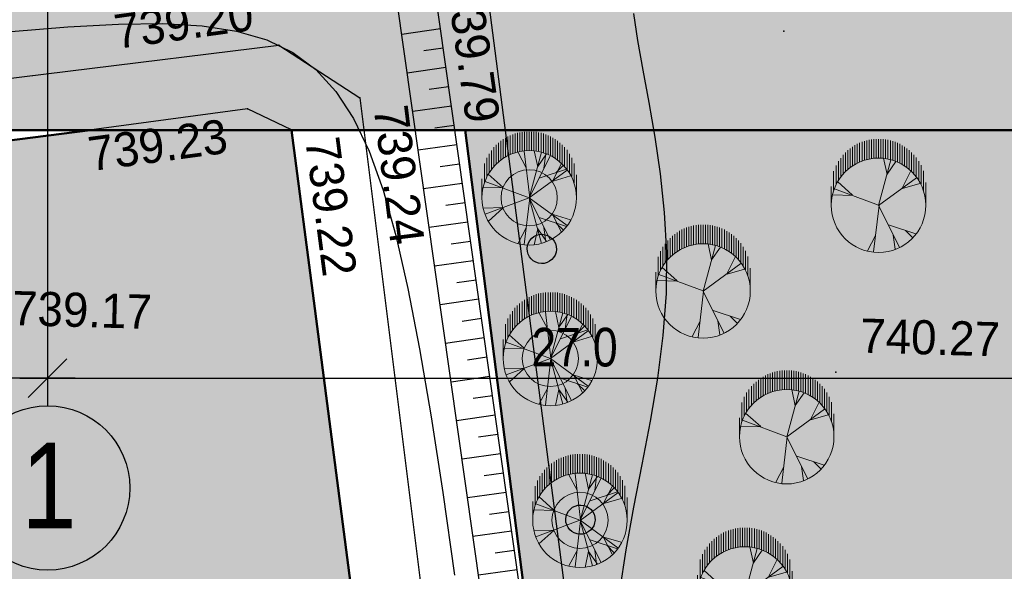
# Model space of a CAD drawing. Header units: millimetres. Extents: x -257011 to 237647566, y 2784933 to 6706507.
# Tile 281 of 451: x 10257937 to 10283163, y 5206128 to 5220263. Entities that reach past the tile are written whole.
import ezdxf

# ---------------------------------------------------------------- set-up
doc = ezdxf.new("R2010")
doc.units = ezdxf.units.MM
doc.header["$LTSCALE"] = 1000
doc.header["$PDMODE"] = 32
doc.header["$PDSIZE"] = 0.3
doc.linetypes.add('Д_ТРОТ_ТРУБА', pattern=[3, 1.5, -1.5])
doc.linetypes.add('ОТКОС_НИЗ', pattern=[1.2, 0.2, -1])
for name, color, linetype in [('(004) Точки рельефа', 7, 'Continuous'), ('(014) Водопровод', 5, 'ИК_Водопровод -------в--------'), ('(025) Дорога', 7, 'Continuous'), ('(031) Горизонтали', 42, 'Continuous'), ('(035) Откосы', 7, 'Continuous'), ('(038) Деревья', 7, 'Continuous'), ('TREE', 74, 'Continuous')]:
    doc.layers.add(name, color=color, linetype=linetype)
for name, color, linetype, lineweight in [('(032) Горизонтали утолщенные', 32, 'Continuous', 30), ('Та', 250, 'Continuous', 25), ('Ф А С А Д', 250, 'Continuous', 15)]:
    doc.layers.add(name, color=color, linetype=linetype, lineweight=lineweight)
doc.styles.add('ATTR', font='romans.shx', dxfattribs={"width": 0.8, "height": 0.470416})
doc.styles.add('D-431', font='txt', dxfattribs={"width": 2})
doc.styles.get("Standard").update_dxf_attribs({"font": 'ARIALN.TTF'})
doc.linetypes.add('KANALIS_K', pattern='A,1,["<",Standard,S=1.8,R=0,X=-0.9,Y=-0.9],3,-1,["К",Standard,S=1.8,R=0,X=-0.9,Y=-0.9],-1,10', length=16)
doc.linetypes.add('ИК_Водопровод -------в--------', pattern='A,9,-0.6,["В",Standard,S=1.2,R=0,X=0,Y=-0.6],-1.2', length=10.8)
doc.dimstyles.new('ISO-25_WS', dxfattribs={"dimscale": 141.414141, "dimtxt": 7, "dimasz": 7, "dimexe": 5, "dimexo": 20, "dimgap": 2, "dimtad": 1, "dimdec": 0, "dimdsep": 46, "dimtxsty": 'Standard', "dimblk": 'OBLIQUE', "dimcen": 2.5, "dimdle": 5, "dimclrd": 5, "dimclre": 5, "dimclrt": 5, "dimadec": 0, "dimazin": 0, "dimtfac": 1, "dimtdec": 0, "dimtmove": 0, "dimatfit": 3, "dimldrblk": 'OBLIQUE', "dimfxl": 0, "dimtolj": 1, "dimtzin": 0, "dimlwd": 30, "dimlwe": 30, "dimarcsym": 0})
pattern_1 = [(95, (0, -474025.9), (-275.171012, 230.8958947), [127, -381]), (185, (57.72, -473957.1), (-230.8958947, -275.171012), [127, -381])]

# ---------------------------------------------------------------- blocks, each defined once
blk = doc.blocks.new('d')
at = {"layer": '(038) Деревья', "color": 30}
blk.add_ellipse((0, 0), major_axis=(0.265, 0.265), ratio=1, start_param=5.497787, end_param=11.780972, dxfattribs=at)
blk = doc.blocks.new('kjvklglhl')
at = {"layer": '(004) Точки рельефа'}
for p in [(321.594, 505.782), (308.67, 505.056), (310.788, 503.765), (307.912, 503.399), (309.058, 502.896), (323.174, 497.081)]:
    blk.add_point(p, dxfattribs=at)
at = {"layer": '(014) Водопровод', "ltscale": 0.5, "flags": 128}
blk.add_lwpolyline([(325.711, 440.112), (326.312, 440.162), (325.744, 440.975), (323.361, 447.342), (313.499, 509.603), (261.079, 502.552), (256.511, 532.162)], dxfattribs=at)
at = {"layer": '(025) Дорога', "linetype": 'Д_ТРОТ_ТРУБА', "flags": 128}
for points in [[(323.251, 418.267), (300.714, 414.809), (283.138, 412.485), (281.122, 413.564), (275.085, 449.451), (270.84, 474.617), (267.554, 498.57), (282.371, 501.061), (308.67, 505.056), (310.788, 503.765), (314.781, 477.717), (318.108, 454.899), (323.251, 418.267)], [(321.731, 420.742), (316.881, 452.353), (313.048, 477.771), (309.058, 502.896), (307.912, 503.399), (283.734, 499.451), (269.193, 497.303), (272.561, 474.353), (276.62, 450.413), (282.198, 415.2), (283.437, 414.157), (320.719, 419.528), (321.731, 420.742)]]:
    blk.add_lwpolyline(points, dxfattribs=at)
at = {"layer": '(031) Горизонтали', "flags": 128}
blk.add_lwpolyline([(301.805, 505.214), (303.257, 505.375), (304.547, 505.482), (305.689, 505.527), (306.696, 505.498), (307.581, 505.387), (308.358, 505.183), (309.04, 504.877), (309.64, 504.458), (310.169, 503.914), (310.64, 503.235), (311.062, 502.407), (311.447, 501.42), (311.806, 500.262), (312.15, 498.92), (312.491, 497.383), (312.838, 495.643), (313.193, 493.713), (313.557, 491.606)], dxfattribs=at)
at = {"layer": '(032) Горизонтали утолщенные'}
blk.add_lwpolyline([(317.736, 506.125), (317.858, 505.438), (318.015, 504.679), (318.19, 503.854), (318.368, 502.969), (318.531, 502.032), (318.663, 501.05), (318.749, 500.028), (318.771, 498.974), (318.719, 497.894), (318.607, 496.797), (318.452, 495.689), (318.274, 494.579), (318.092, 493.474), (317.924, 492.383), (317.79, 491.313)], dxfattribs=at)
at = {"layer": '(035) Откосы'}
for p, q in [((311.813, 505.429), (312.799, 505.597)), ((312.39, 505.02), (312.883, 505.104)), ((311.981, 504.443), (312.967, 504.611)), ((312.558, 504.035), (313.051, 504.119)), ((312.149, 503.458), (313.135, 503.626)), ((312.726, 503.049), (313.219, 503.133)), ((312.317, 502.472), (313.303, 502.64)), ((312.894, 502.064), (313.387, 502.148)), ((312.485, 501.487), (313.471, 501.655)), ((313.062, 501.078), (313.555, 501.162)), ((312.654, 500.501), (313.639, 500.67)), ((313.23, 500.093), (313.723, 500.177)), ((312.822, 499.516), (313.807, 499.684)), ((313.398, 499.107), (313.891, 499.191)), ((312.99, 498.531), (313.975, 498.699)), ((313.566, 498.122), (314.059, 498.206)), ((313.158, 497.545), (314.143, 497.713)), ((313.734, 497.136), (314.227, 497.22)), ((313.326, 496.56), (314.311, 496.728)), ((313.903, 496.151), (314.395, 496.235)), ((313.494, 495.574), (314.479, 495.742)), ((314.071, 495.165), (314.563, 495.249)), ((313.662, 494.589), (314.647, 494.757)), ((314.239, 494.18), (314.731, 494.264)), ((313.83, 493.603), (314.815, 493.771)), ((314.407, 493.194), (314.899, 493.278)), ((313.998, 492.618), (314.983, 492.786)), ((314.575, 492.209), (315.067, 492.293)), ((314.166, 491.632), (315.152, 491.8))]:
    blk.add_line(p, q, dxfattribs=at)
blk.add_lwpolyline([(320.534, 458.04), (317.903, 475.66), (312.574, 506.915), (312.192, 507.383), (311.596, 507.687), (310.502, 508.023), (284.392, 504.328), (278.337, 503.244), (265.243, 500.775), (264.939, 500.462), (264.803, 499.989), (265.706, 495.765), (268.865, 477.481), (274.213, 445.131)], dxfattribs=at)
at = {"layer": '(035) Откосы', "linetype": 'ОТКОС_НИЗ'}
blk.add_lwpolyline([(319.844, 457.028), (319.619, 457.386), (319.514, 458.099), (316.916, 475.502), (311.633, 506.487), (311.551, 506.587), (311.219, 506.757), (310.421, 507.002), (284.551, 503.341), (278.518, 502.26), (265.85, 499.872), (266.688, 495.955), (269.851, 477.647), (275.2, 445.294), (281.12, 409.861), (281.136, 409.822), (281.351, 409.621), (310.666, 409.479), (317.618, 409.281), (323.511, 408.859), (324.497, 408.587)], dxfattribs=at)
at = {"layer": '(038) Деревья', "color": 30, "linetype": 'Continuous'}
for p in [(315.553, 500.026), (316.737, 493.12)]:
    blk.add_blockref('d', p, dxfattribs=at)
at = {"layer": '(004) Точки рельефа', "style": 'D-431'}
for s, rotation, p in [('739.79', 279.6758, (312.933, 506.684)), ('739.20', 9.5343, (304.527, 504.843)), ('739.24', 278.7146, (311.143, 503.528)), ('739.23', 9.275, (303.947, 501.692)), ('739.22', 279.0241, (309.414, 502.662))]:
    blk.add_text(s, height=0.875, rotation=rotation, dxfattribs=at).set_placement(p)
for s, p in [('739.17', (302.034, 497.695)), ('740.27', (323.774, 497.601))]:
    blk.add_text(s, height=0.875, dxfattribs=at).set_placement(p)
blk = doc.blocks.new('dhdyfh')
at = {"layer": 'TREE', "color": 92, "lineweight": 20}
for p, q in [((10253793, 5665998), (10253793, 5666487)), ((10253854, 5666529), (10253854, 5666039)), ((10253914, 5666083), (10253914, 5666567)), ((10253975, 5666109), (10253975, 5666601)), ((10254035, 5666629), (10254035, 5666140)), ((10254096, 5666652), (10254096, 5666163)), ((10254156, 5666184), (10254156, 5666675)), ((10254217, 5666691), (10254217, 5666204)), ((10254277, 5666217), (10254277, 5666705)), ((10254338, 5666714), (10254338, 5666227)), ((10254398, 5666235), (10254398, 5666724)), ((10254459, 5666724), (10254459, 5666238)), ((10254519, 5666243), (10254519, 5666724)), ((10254580, 5666724), (10254580, 5666240)), ((10254640, 5666233), (10254640, 5666724)), ((10254701, 5666717), (10254701, 5666227)), ((10254761, 5666215), (10254761, 5666706)), ((10254822, 5666693), (10254822, 5666199)), ((10254882, 5666186), (10254882, 5666674)), ((10254943, 5666652), (10254943, 5666166)), ((10255003, 5666140), (10255003, 5666629)), ((10255064, 5666601), (10255064, 5666114)), ((10255125, 5666081), (10255125, 5666565)), ((10255185, 5666529), (10255185, 5666042)), ((10255246, 5665998), (10255246, 5666487)), ((10253551, 5665761), (10253551, 5666240)), ((10253612, 5665831), (10253612, 5666323)), ((10253672, 5665895), (10253672, 5666384)), ((10253733, 5665949), (10253733, 5666439)), ((10254532, 5665031), (10254393, 5666223)), ((10254739, 5665821), (10254650, 5666236)), ((10255306, 5666441), (10255306, 5665949)), ((10255367, 5665893), (10255367, 5666384)), ((10255427, 5666323), (10255427, 5665828)), ((10255488, 5665756), (10255488, 5666256)), ((10253430, 5665555), (10253430, 5666052)), ((10253491, 5665666), (10253491, 5666158)), ((10254443, 5665800), (10254236, 5666193)), ((10254522, 5665028), (10254837, 5666198)), ((10254522, 5665031), (10255054, 5666100)), ((10254739, 5665828), (10254966, 5666152)), ((10254897, 5665793), (10254946, 5666154)), ((10255548, 5666158), (10255548, 5665664)), ((10255609, 5665574), (10255609, 5666055)), ((10253370, 5665419), (10253370, 5665908)), ((10254522, 5665028), (10255488, 5665736)), ((10254778, 5665531), (10255478, 5665762)), ((10255123, 5665467), (10255340, 5665898)), ((10255212, 5665677), (10255390, 5665854)), ((10255669, 5665911), (10255669, 5665409)), ((10253309, 5665030), (10253309, 5665514)), ((10253851, 5665290), (10253466, 5665636)), ((10255133, 5665459), (10255577, 5665590)), ((10255730, 5665030), (10255730, 5665615)), ((10253851, 5665282), (10253348, 5665297)), ((10254519, 5665030), (10253387, 5665451))]:
    blk.add_line(p, q, dxfattribs=at)
at = {"layer": 'TREE', "color": 30, "lineweight": 20, "true_color": 0xf8991e}
for p, q in [((10254519, 5665030), (10253387, 5664608)), ((10254532, 5665028), (10254393, 5663836)), ((10254522, 5665031), (10254837, 5663861)), ((10254522, 5665031), (10255488, 5664323)), ((10254522, 5665028), (10255054, 5663959)), ((10253851, 5664777), (10253348, 5664762)), ((10253851, 5664769), (10253466, 5664423)), ((10254778, 5664528), (10255478, 5664297)), ((10255123, 5664592), (10255340, 5664161)), ((10255133, 5664600), (10255577, 5664469)), ((10254443, 5664259), (10254236, 5663866)), ((10254739, 5664238), (10254650, 5663823)), ((10254739, 5664231), (10254966, 5663908)), ((10254897, 5664266), (10254946, 5663905)), ((10255212, 5664382), (10255390, 5664205))]:
    blk.add_line(p, q, dxfattribs=at)
blk.add_circle((10254519, 5665030), 1210, dxfattribs=at)
at = {"layer": 'TREE', "color": 92, "lineweight": 20}
blk.add_circle((10254519, 5665030), 720, dxfattribs=at)
at = {"layer": 'TREE', "color": 30, "lineweight": 20, "true_color": 0xf8991e, "style": 'ATTR', "width": 0.8, "flags": 9}
for p in [(10254522, 5665031), (10254522, 5665028)]:
    blk.add_attdef('ESTCODE', p, '', height=14.1, rotation=90, dxfattribs=at)
blk = doc.blocks.new('17')
at = {"layer": 'TREE', "color": 68, "lineweight": 20, "true_color": 0x306100}
for p, q in [((16375547, 10777897), (16376284, 10777897)), ((16375932, 10777072), (16375955, 10777838)), ((16376140, 10777805), (16376884, 10777805)), ((16375547, 10776055), (16376189, 10777778)), ((16375943, 10777072), (16376470, 10777658)), ((16376347, 10777713), (16377104, 10777713)), ((16376516, 10777620), (16377265, 10777620)), ((16376661, 10777528), (16377389, 10777528)), ((16376767, 10777436), (16377515, 10777436)), ((16376865, 10777344), (16377610, 10777344)), ((16376947, 10777252), (16377692, 10777252)), ((16377022, 10777160), (16377766, 10777160)), ((16377829, 10777068), (16377084, 10777068)), ((16377151, 10776976), (16377888, 10776976)), ((16377190, 10776884), (16377939, 10776884)), ((16377982, 10776792), (16377237, 10776792)), ((16378017, 10776699), (16377272, 10776699)), ((16375545, 10776036), (16373730, 10776246)), ((16374374, 10776171), (16373777, 10776487)), ((16377304, 10776607), (16378052, 10776607)), ((16378077, 10776515), (16377335, 10776515)), ((16377355, 10776423), (16378098, 10776423)), ((16378111, 10776331), (16377369, 10776331)), ((16375545, 10776051), (16373917, 10775240)), ((16375545, 10776051), (16377325, 10775571)), ((16375545, 10776051), (16376623, 10774580)), ((16377378, 10775870), (16378127, 10775870)), ((16377381, 10776239), (16378126, 10776239)), ((16378126, 10776147), (16377386, 10776147)), ((16378126, 10775963), (16377390, 10775963)), ((16377394, 10776055), (16378126, 10776055)), ((16374386, 10775481), (16373835, 10775406)), ((16374784, 10775661), (16374433, 10774595)), ((16376751, 10775721), (16377384, 10775856)), ((16376763, 10775721), (16377255, 10775376)), ((16377308, 10775502), (16378050, 10775502)), ((16378080, 10775594), (16377327, 10775594)), ((16377351, 10775686), (16378099, 10775686)), ((16378115, 10775778), (16377370, 10775778)), ((16376201, 10775120), (16376400, 10774445)), ((16376213, 10775135), (16376868, 10774805)), ((16377147, 10775134), (16377884, 10775134)), ((16377939, 10775226), (16377198, 10775226)), ((16377237, 10775318), (16377982, 10775318)), ((16378017, 10775410), (16377276, 10775410)), ((16374561, 10775000), (16374292, 10774730)), ((16376861, 10774765), (16377610, 10774765)), ((16377696, 10774857), (16376947, 10774857)), ((16377022, 10774949), (16377766, 10774949)), ((16377829, 10775042), (16377088, 10775042)), ((16376376, 10774397), (16377108, 10774397)), ((16377265, 10774489), (16376512, 10774489)), ((16376652, 10774581), (16377414, 10774581)), ((16377515, 10774673), (16376763, 10774673)), ((16375547, 10774213), (16376438, 10774213)), ((16376888, 10774305), (16376124, 10774305))]:
    blk.add_line(p, q, dxfattribs=at)
blk.add_circle((16375547, 10776055), 1842, dxfattribs=at)
at = {"layer": 'TREE', "color": 68, "lineweight": 20, "true_color": 0x306100, "style": 'ATTR', "width": 0.8, "flags": 9}
blk.add_attdef('ESTCODE', (16375545, 10776051), '', height=21.5, dxfattribs=at)
blk = doc.blocks.new('_Oblique')
at = {"color": 0, "linetype": 'ByBlock', "lineweight": -2}
blk.add_line((-0.5, -0.5), (0.5, 0.5), dxfattribs=at)
blk = doc.blocks.new('*D1802')
at = {"color": 5, "lineweight": 30, "ltscale": 1000, "transparency": 16777216}
for p, q in [((10258653, 5224756), (10258653, 5210370)), ((10285653, 5224756), (10285653, 5210370)), ((10257945, 5211077), (10286360, 5211077))]:
    blk.add_line(p, q, dxfattribs=at)
at = {"layer": 'Defpoints', "color": 0, "lineweight": 50, "ltscale": 1000, "transparency": 16777216}
for p in [(10258653, 5227584), (10285653, 5227584), (10285653, 5211077)]:
    blk.add_point(p, dxfattribs=at)
at = {"color": 5, "lineweight": 30, "ltscale": 1000, "transparency": 16777216, "xscale": 989.89898989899, "yscale": 989.89898989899, "zscale": 989.89898989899, "rotation": 180}
blk.add_blockref('_Oblique', (10258653, 5211077), dxfattribs=at)
at = {"color": 5, "lineweight": 30, "ltscale": 1000, "transparency": 16777216, "xscale": 989.89898989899, "yscale": 989.89898989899, "zscale": 989.89898989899}
blk.add_blockref('_Oblique', (10285653, 5211077), dxfattribs=at)
at = {"color": 5, "lineweight": 50, "ltscale": 1000, "transparency": 16777216, "insert": (10272153, 5211865), "char_height": 989.9, "attachment_point": 5, "bg_fill": 1, "box_fill_scale": 1.1, "bg_fill_color": 255, "bg_fill_transparency": 0}
blk.add_mtext('\\A1;27.0', dxfattribs=at)
blk = doc.blocks.new('*D1804')
at = {"color": 5, "lineweight": 30, "ltscale": 1000, "transparency": 16777216}
for p, q in [((10251364, 5226454), (10251364, 5210370)), ((10258653, 5224756), (10258653, 5210370)), ((10259360, 5211077), (10250657, 5211077))]:
    blk.add_line(p, q, dxfattribs=at)
at = {"layer": 'Defpoints', "color": 0, "lineweight": 50, "ltscale": 1000, "transparency": 16777216}
for p in [(10251364, 5229282), (10258653, 5227584), (10251364, 5211077)]:
    blk.add_point(p, dxfattribs=at)
at = {"color": 5, "lineweight": 30, "ltscale": 1000, "transparency": 16777216, "xscale": 989.89898989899, "yscale": 989.89898989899, "zscale": 989.89898989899, "rotation": 180}
blk.add_blockref('_Oblique', (10251364, 5211077), dxfattribs=at)
at = {"color": 5, "lineweight": 30, "ltscale": 1000, "transparency": 16777216, "xscale": 989.89898989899, "yscale": 989.89898989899, "zscale": 989.89898989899}
blk.add_blockref('_Oblique', (10258653, 5211077), dxfattribs=at)
at = {"color": 5, "lineweight": 50, "ltscale": 1000, "transparency": 16777216, "insert": (10255008, 5211865), "char_height": 989.9, "attachment_point": 5, "bg_fill": 1, "box_fill_scale": 1.1, "bg_fill_color": 255, "bg_fill_transparency": 0}
blk.add_mtext('\\A1;7.3', dxfattribs=at)
blk = doc.blocks.new('*D1810')
at = {"color": 5, "lineweight": 30, "ltscale": 1000, "transparency": 16777216}
for p, q in [((10247343, 5222141), (10247343, 5216727)), ((10259440, 5221434), (10246636, 5221434)), ((10258894, 5217434), (10246636, 5217434))]:
    blk.add_line(p, q, dxfattribs=at)
at = {"layer": 'Defpoints', "color": 0, "lineweight": 50, "ltscale": 1000, "transparency": 16777216}
for p in [(10262268, 5221434), (10247343, 5217434), (10261723, 5217434)]:
    blk.add_point(p, dxfattribs=at)
at = {"color": 5, "lineweight": 30, "ltscale": 1000, "transparency": 16777216, "xscale": 989.89898989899, "yscale": 989.89898989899, "zscale": 989.89898989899}
for p, rotation in [((10247343, 5221434), 90), ((10247343, 5217434), 270)]:
    blk.add_blockref('_Oblique', p, dxfattribs=dict(at, rotation=rotation))
at = {"color": 5, "lineweight": 50, "ltscale": 1000, "transparency": 16777216, "insert": (10246555, 5219434), "char_height": 989.9, "attachment_point": 5, "rotation": 90, "bg_fill": 1, "box_fill_scale": 1.1, "bg_fill_color": 255, "bg_fill_transparency": 0}
blk.add_mtext('\\A1;4.0', dxfattribs=at)

msp = doc.modelspace()

# ---------------------------------------------------------------- hatches: boundary and pattern name
at = {"ltscale": 1000}
h = msp.add_hatch(dxfattribs=at)
h.set_pattern_fill('AR-SAND', color=252, scale=15, angle=266, style=0)
h.set_pattern_definition([(303.5, (0, -223958.6), (734.005765, -27.267607), [0, -579.12, 0, -647.7, 0, -619.125]), (273.5, (0, -223958.6), (1025.58269, -747.64719), [0, -312.42, 0, -521.97, 0, -200.025]), (233.5, (32.7, -223491.1), (-80.614732, -1183.74871), [0, -190.5, 0, -685.8, 0, -895.35]), (223.5, (32.7, -223491.1), (253.68491, -1165.87085), [0, -95.25, 0, -449.58, 0, -514.35])])
edge = h.paths.add_edge_path()
edge.add_line((10291002.532, 5248833.869), (10251302.532, 5248833.869))
edge.add_line((10251302.532, 5248833.869), (10251302.532, 5242194.284))
edge.add_arc((10249347.869, 5242425.055), 1968.239, 268.6947902, 353.2667331, ccw=False)
edge.add_line((10249303.036, 5240457.327), (10220352.394, 5240457.327))
edge.add_line((10220352.394, 5240457.327), (10215991.367, 5239090.404))
edge.add_line((10215991.367, 5239090.404), (10216373.559, 5236457.327))
edge.add_line((10216373.559, 5236457.327), (10251259.401, 5236457.327))
edge.add_arc((10251111.735, 5234421.642), 2041.034, 0.8726, 85.851123, ccw=False)
edge.add_line((10253152.532, 5234452.725), (10253152.532, 5228439.075))
edge.add_line((10253152.532, 5228439.075), (10239515.793, 5228439.075))
edge.add_line((10239515.793, 5228439.075), (10239243.473, 5230904.364))
edge.add_line((10239243.473, 5230904.364), (10236395.713, 5230589.796))
edge.add_line((10236395.713, 5230589.796), (10237195.679, 5223940.527))
edge.add_line((10237195.679, 5223940.527), (10239978.751, 5224247.95))
edge.add_line((10239978.751, 5224247.95), (10239670.439, 5227039.075))
edge.add_line((10239670.439, 5227039.075), (10257002.532, 5227039.075))
edge.add_line((10257002.532, 5227039.075), (10257002.532, 5230083.867))
edge.add_line((10257002.532, 5230083.867), (10256452.532, 5230083.867))
edge.add_line((10256452.532, 5230083.867), (10256302.532, 5230083.867))
edge.add_line((10256302.532, 5230083.867), (10256302.532, 5230233.867))
edge.add_line((10256302.532, 5230233.867), (10256302.532, 5234283.867))
edge.add_line((10256302.532, 5234283.867), (10256352.532, 5234283.867))
edge.add_line((10256352.532, 5234283.867), (10256765.947, 5233043.624))
edge.add_line((10256765.947, 5233043.624), (10257002.532, 5232997.818))
edge.add_line((10257002.532, 5232997.818), (10257002.532, 5234483.863))
edge.add_line((10257002.532, 5234483.863), (10256402.532, 5234483.863))
edge.add_line((10256402.532, 5234483.863), (10256402.532, 5235443.014))
edge.add_arc((10256353.376, 5235433.866), 50, -180, 10.5422531, ccw=False)
edge.add_arc((10256353.376, 5235433.866), 50, 10.5422531, 180, ccw=False)
edge.add_line((10256402.532, 5235443.014), (10256402.532, 5236283.869))
edge.add_line((10256402.532, 5236283.869), (10257002.532, 5236283.869))
edge.add_line((10257002.532, 5236283.869), (10257002.532, 5244883.869))
edge.add_line((10257002.532, 5244883.869), (10255002.532, 5244883.869))
edge.add_line((10255002.532, 5244883.869), (10255002.532, 5228439.075))
edge.add_line((10255002.532, 5228439.075), (10254652.532, 5228439.075))
edge.add_line((10254652.532, 5228439.075), (10254652.532, 5245233.869))
edge.add_line((10254652.532, 5245233.869), (10287702.532, 5245233.869))
edge.add_line((10287702.532, 5245233.869), (10287702.532, 5243618.269))
edge.add_line((10287702.532, 5243618.269), (10287702.532, 5221033.869))
edge.add_line((10287702.532, 5221033.869), (10255060.096, 5221033.869))
edge.add_line((10255060.096, 5221033.869), (10255060.096, 5217433.869))
edge.add_line((10255060.096, 5217433.869), (10291002.532, 5217433.869))
edge.add_line((10291002.532, 5217433.869), (10291002.532, 5248833.869))
edge = h.paths.add_edge_path(flags=17)
edge.add_line((10277302.532, 5225433.869), (10287352.532, 5225433.869))
edge.add_line((10287352.532, 5225433.869), (10287352.532, 5225933.869))
edge.add_line((10287352.532, 5225933.869), (10287302.532, 5225933.869))
edge.add_line((10287302.532, 5225933.869), (10276102.532, 5225933.869))
edge.add_line((10276102.532, 5225933.869), (10276102.532, 5223933.869))
edge.add_line((10276102.532, 5223933.869), (10275187.508, 5223933.869))
edge.add_arc((10275187.532, 5223883.869), 50, 0, 90.0280029, ccw=False)
edge.add_arc((10275187.532, 5223883.869), 50, -180, 0, ccw=False)
edge.add_arc((10275187.532, 5223883.869), 50, 90.0280029, 180, ccw=False)
edge.add_line((10275187.508, 5223933.869), (10272517.532, 5223933.869))
edge.add_arc((10272517.532, 5223883.869), 50, 0, 89.9999998, ccw=False)
edge.add_arc((10272517.532, 5223883.869), 50, -180, 0, ccw=False)
edge.add_arc((10272517.532, 5223883.869), 50, 89.9999998, 180, ccw=False)
edge.add_line((10272517.532, 5223933.869), (10271602.532, 5223933.869))
edge.add_line((10271602.532, 5223933.869), (10271602.532, 5225933.869))
edge.add_line((10271602.532, 5225933.869), (10257002.532, 5225933.869))
edge.add_line((10257002.532, 5225933.869), (10257002.532, 5227039.075))
edge.add_line((10257002.532, 5227039.075), (10255002.532, 5227039.075))
edge.add_line((10255002.532, 5227039.075), (10255002.532, 5225433.869))
edge.add_line((10255002.532, 5225433.869), (10270602.532, 5225433.869))
edge.add_line((10270602.532, 5225433.869), (10270602.532, 5221383.869))
edge.add_line((10270602.532, 5221383.869), (10277302.532, 5221383.869))
edge.add_line((10277302.532, 5221383.869), (10277302.532, 5225433.869))
at = {"lineweight": 30}
h = msp.add_hatch(color=256, dxfattribs=at)
h.set_gradient(color1=(255, 255, 255), one_color=1, tint=1)
h.paths.add_polyline_path([(10258811.002, 5210363.838, 1), (10258494.063, 5206165.137, 1)])
at = {"layer": 'Ф А С А Д', "linetype": 'KANALIS_K', "ltscale": 1000}
h = msp.add_hatch(dxfattribs=at)
h.set_pattern_fill('CROSS', color=92, scale=40, angle=95)
h.set_pattern_definition(pattern_1)
h.paths.add_polyline_path([(10291002.532, 5238632.835), (10320021.445, 5239152.722), (10320021.445, 5230669.825), (10291002.532, 5230669.825)], flags=17)
h.paths.add_polyline_path([(10291002.532, 5214535.448), (10334860.708, 5214535.448), (10334860.708, 5203629.458), (10291002.532, 5203629.458)], flags=17)
h.paths.add_polyline_path([(10291002.532, 5216383.388), (10294739.647, 5216383.388), (10294739.647, 5219794.798), (10292871.508, 5219794.798), (10292871.508, 5223321.721), (10294739.647, 5223321.721), (10294739.647, 5228821.765), (10291002.532, 5228821.765)], flags=17)
h.paths.add_polyline_path([(10291002.532, 5189747.507), (10294739.647, 5189747.507), (10294739.647, 5194550.438), (10293759.32, 5194550.438), (10293759.32, 5198077.361), (10294739.647, 5198077.361), (10294739.647, 5201797.045), (10291002.532, 5201797.045)], flags=17)
edge = h.paths.add_edge_path()
edge.add_line((10293223.125, 5175850.04), (10329186.014, 5176626.298))
edge.add_line((10329186.014, 5176626.298), (10329186.014, 5188023.374))
edge.add_line((10329186.014, 5188023.374), (10291002.532, 5188023.374))
edge.add_line((10291002.532, 5188023.374), (10291002.532, 5177881.708))
edge.add_arc((10293100.291, 5177945.161), 2098.718, 181.732534, 273.3553239)
h.paths.add_polyline_path([(10345336.459, 5177822.299), (10347954.841, 5177822.299), (10347954.841, 5215172.545), (10345336.459, 5215172.545)])
edge = h.paths.add_edge_path()
edge.add_line((10249347.869, 5240456.816), (10220352.394, 5240457.327))
edge.add_line((10220352.394, 5240457.327), (10250729.509, 5249942.224))
edge.add_line((10250729.509, 5249942.224), (10257427.233, 5250335.085))
edge.add_line((10257427.233, 5250335.085), (10339299.453, 5248727.802))
edge.add_line((10339299.453, 5248727.802), (10354910.944, 5247944.815))
edge.add_line((10354910.944, 5247944.815), (10367254.279, 5247084.961))
edge.add_line((10367254.279, 5247084.961), (10366359.443, 5180247.604))
edge.add_line((10366359.443, 5180247.604), (10364775.188, 5178994.125))
edge.add_line((10364775.188, 5178994.125), (10354799.052, 5178744.217))
edge.add_line((10354799.052, 5178744.217), (10354799.052, 5212008.297))
edge.add_line((10354799.052, 5212008.297), (10357685.763, 5212008.297))
edge.add_line((10357685.763, 5212008.297), (10357685.763, 5232216.693))
edge.add_line((10357685.763, 5232216.693), (10354910.944, 5232216.693))
edge.add_line((10354910.944, 5232216.693), (10354910.944, 5244765.322))
edge.add_line((10354910.944, 5244765.322), (10291002.532, 5245419.59))
edge.add_line((10291002.532, 5245419.59), (10291002.532, 5248833.869))
edge.add_line((10291002.532, 5248833.869), (10251302.532, 5248833.869))
edge.add_line((10251302.532, 5248833.869), (10251302.532, 5242194.284))
edge.add_arc((10249347.869, 5242425.055), 1968.239, 270, 353.2667331, ccw=False)
h.paths.add_polyline_path([(10344952.028, 5228940.303), (10348005.201, 5228940.303), (10348005.201, 5241308.335), (10344952.028, 5241308.335)], flags=17)
h = msp.add_hatch(dxfattribs=at)
h.set_pattern_fill('CROSS', color=92, scale=40, angle=95)
h.set_pattern_definition([(95, (0, -632642.05), (-275.171012, 230.8958947), [127, -381]), (185, (57.72, -632573.26), (-230.8958947, -275.171012), [127, -381])])
h.paths.add_polyline_path([(10254854.628, 5216775.833), (10259744.522, 5217433.869), (10264901.947, 5217433.869), (10267356.196, 5198571.762), (10268183.578, 5192212.925), (10271300.011, 5166697.047), (10275259.575, 5134962.213), (10274213.863, 5133777.538), (10255504.784, 5131616.707), (10236795.706, 5129455.877), (10235586.415, 5130533.393), (10231000.58, 5165889.161), (10227615.702, 5189934.303), (10224894.806, 5212969.783)])
h = msp.add_hatch(dxfattribs=at)
h.set_pattern_fill('CROSS', color=92, scale=40, angle=95)
h.set_pattern_definition(pattern_1)
edge = h.paths.add_edge_path()
edge.add_line((10286002.532, 5168684.176), (10286502.532, 5217433.869))
edge.add_line((10286502.532, 5217433.869), (10269349.482, 5217433.869))
edge.add_line((10269349.482, 5217433.869), (10275562.462, 5168967.275))
edge.add_line((10275562.462, 5168967.275), (10284147.488, 5168967.275))
edge.add_arc((10284147.488, 5162748.007), 6219.268, 72.6460502, 90, ccw=False)

# ---------------------------------------------------------------- linework, layer by layer
at = {"lineweight": 50, "ltscale": 1000}
msp.add_line((10275562.462, 5168967.275), (10269349.482, 5217433.869), dxfattribs=at)
msp.add_lwpolyline([(10255060.096, 5221433.869), (10255060.096, 5217433.869), (10291002.532, 5217433.869), (10291002.532, 5248833.869), (10251302.532, 5248833.869), (10251302.532, 5242194.284, -0.386730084), (10249303.036, 5240457.327), (10220352.394, 5240457.327), (10215991.367, 5239090.404), (10216373.559, 5236457.327), (10251259.401, 5236457.327, -0.388770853), (10253152.532, 5234452.725), (10253152.532, 5228439.075)], format="xyb", dxfattribs=at)
msp.add_lwpolyline([(10259744.522, 5217433.869), (10264901.947, 5217433.869), (10265470.699, 5213062.73), (10268183.578, 5192212.925), (10271300.011, 5166697.047), (10275259.575, 5134962.213), (10274213.863, 5133777.538), (10255504.784, 5131616.707), (10236795.706, 5129455.877), (10235586.415, 5130533.393), (10231000.58, 5165889.161), (10227615.702, 5189934.303), (10224894.806, 5212969.783), (10259744.522, 5217433.869)], dxfattribs=at)
at = {"color": 162, "lineweight": 30}
msp.add_circle((10258652.532, 5208264.488), 2105.323, dxfattribs=at)

# ---------------------------------------------------------------- block references
at = {"lineweight": 5, "xscale": 999.9999999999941, "yscale": 999.9999999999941, "zscale": 999.9999999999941, "rotation": 358.3893224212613}
msp.add_blockref('kjvklglhl', (9941829.75, 4723429.809), dxfattribs=at)
at = {"lineweight": 50}
for p in [(16471.719, -449330.262), (17013.531, -453447.369), (17772.901, -457594.872)]:
    msp.add_blockref('dhdyfh', p, dxfattribs=at)
at = {"color": 150, "lineweight": 100, "xscale": 0.6569891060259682, "yscale": 0.6569891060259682, "zscale": 0.6569891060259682, "rotation": 90}
for p in [(17359691.299, -5543049.103), (17355196.671, -5545243.782), (17357340.184, -5548978.739), (17356267.231, -5553007.835)]:
    msp.add_blockref('17', p, dxfattribs=at)

# ---------------------------------------------------------------- texts
at = {"layer": 'Та', "insert": (10258688.56, 5209427.709), "char_height": 2200, "width": 5978.76596, "attachment_point": 2}
msp.add_mtext('{\\C162;1}', dxfattribs=at)

# ---------------------------------------------------------------- dimensions: what is measured, and where the dimension line sits
at = {"lineweight": 50, "ltscale": 1000}
for base, p2, text, picture, middle in [((10251363.971, 5211076.882), (10251363.971, 5229282.036), '7.3', '*D1804', (10255008.252, 5211865.126)), ((10285652.532, 5211076.882), (10285652.532, 5227583.869), '27.0', '*D1802', (10272152.532, 5211865.126))]:
    dim = msp.add_linear_dim(base=base, p1=(10258652.532, 5227583.869), p2=p2, text=text, dimstyle='ISO-25_WS', override={"dimtmove": 1, "dimtfill": 2, "dimtfillclr": 255}, dxfattribs=at)
    dim.commit()
    dim.dimension.update_dxf_attribs({"geometry": picture, "text_midpoint": middle})
dim = msp.add_linear_dim(base=(10247342.87, 5217433.869), p1=(10262267.985, 5221433.869), p2=(10261722.772, 5217433.869), angle=90, text='4.0', dimstyle='ISO-25_WS', override={"dimtmove": 1, "dimtfill": 2, "dimtfillclr": 255}, dxfattribs=at)
dim.commit()
dim.dimension.update_dxf_attribs({"geometry": '*D1810', "text_midpoint": (10246554.626, 5219433.869)})

doc.saveas('drawing.dxf')
